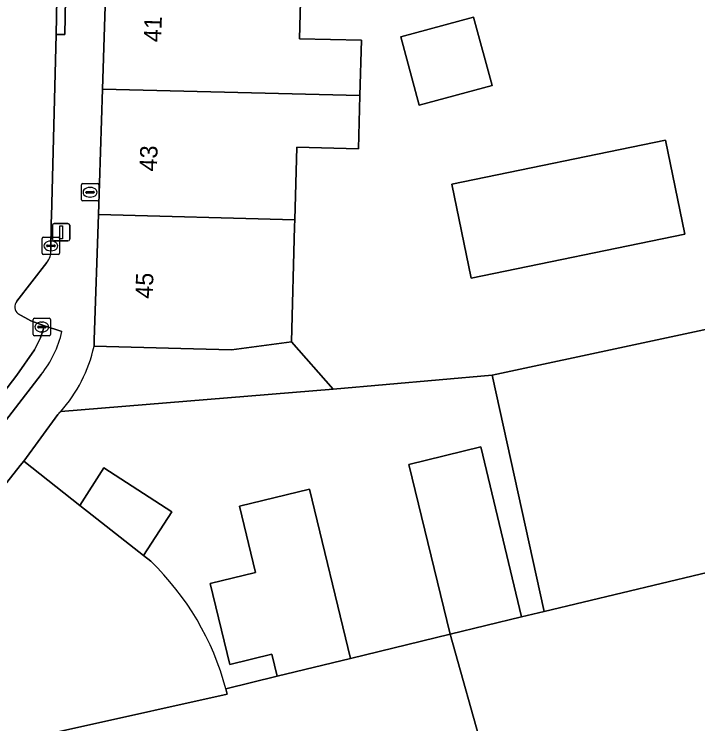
# Model space of a CAD drawing. Extents: x 162073 to 163043, y 381818 to 382561.
# Drawn here: x 162222.41 to 162261.71, y 382105.89 to 382146.68 of the extents above; entities that cross this region are included whole.
import ezdxf

# ---------------------------------------------------------------- set-up
doc = ezdxf.new("R2010")
doc.units = 0
for name, color, linetype in [('IMGEO_Erf', 7, 'Continuous'), ('IMGEO_Hek', 7, 'Continuous'), ('IMGEO_Kolk', 7, 'Continuous'), ('IMGEO_Lichtmast', 7, 'Continuous'), ('IMGEO_Pand', 7, 'Continuous'), ('IMGEO_Pand_nummerreeks', 7, 'Continuous'), ('IMGEO_Parkeervlak_open', 7, 'Continuous'), ('IMGEO_Rijbaan_lokaal_open', 7, 'Continuous'), ('IMGEO_Voetpad_open', 7, 'Continuous')]:
    doc.layers.add(name, color=color, linetype=linetype)

msp = doc.modelspace()

# ---------------------------------------------------------------- linework, layer by layer
at = {"layer": 'IMGEO_Erf'}
msp.add_lwpolyline([(162238.909, 382148.867), (162238.815, 382145.272), (162242.369, 382145.178), (162242.285, 382142.001), (162242.205, 382138.94), (162238.651, 382139.03), (162238.541, 382134.851), (162238.531, 382134.472), (162238.357, 382127.847), (162240.742, 382125.127), (162249.896, 382125.928), (162266.45, 382129.481), (162264.043, 382140.311), (162272.715, 382142.172), (162270.951, 382151.182)], dxfattribs=at)
for points in [[(162249.888, 382142.587), (162245.698, 382141.445), (162244.626, 382145.374), (162248.817, 382146.517)], [(162259.857, 382139.434), (162260.967, 382134.028), (162248.684, 382131.506), (162247.574, 382136.911)]]:
    msp.add_lwpolyline(points, close=True, dxfattribs=at)
at = {"layer": 'IMGEO_Hek'}
msp.add_lwpolyline([(162249.896, 382125.928), (162240.742, 382125.127), (162238.357, 382127.847)], dxfattribs=at)
at = {"layer": 'IMGEO_Kolk'}
for p, q in [((162226.267, 382136.018), (162226.267, 382136.87)), ((162226.342, 382136.944), (162227.194, 382136.944)), ((162226.755, 382136.724), (162226.78, 382136.724)), ((162227.268, 382136.87), (162227.268, 382136.018)), ((162226.526, 382136.438), (162226.526, 382136.45)), ((162226.964, 382136.401), (162226.566, 382136.401)), ((162226.569, 382136.487), (162226.967, 382136.487)), ((162226.778, 382136.164), (162226.753, 382136.164)), ((162227.01, 382136.45), (162227.01, 382136.438)), ((162227.194, 382135.944), (162226.342, 382135.944)), ((162224.014, 382132.936), (162224.014, 382133.788)), ((162224.089, 382133.862), (162224.941, 382133.862)), ((162225.015, 382133.788), (162225.015, 382132.936)), ((162224.273, 382133.356), (162224.273, 382133.368)), ((162224.711, 382133.319), (162224.313, 382133.319)), ((162224.316, 382133.405), (162224.714, 382133.405)), ((162224.502, 382133.642), (162224.527, 382133.642)), ((162224.757, 382133.368), (162224.757, 382133.356)), ((162224.525, 382133.082), (162224.5, 382133.082)), ((162224.941, 382132.862), (162224.089, 382132.862)), ((162223.497, 382128.274), (162223.497, 382129.126)), ((162223.572, 382129.2), (162224.424, 382129.2)), ((162223.985, 382128.98), (162224.01, 382128.98)), ((162224.498, 382129.126), (162224.498, 382128.274)), ((162223.756, 382128.694), (162223.756, 382128.706)), ((162224.194, 382128.657), (162223.796, 382128.657)), ((162223.799, 382128.743), (162224.197, 382128.743)), ((162224.008, 382128.42), (162223.983, 382128.42)), ((162224.24, 382128.706), (162224.24, 382128.694)), ((162224.424, 382128.2), (162223.572, 382128.2))]:
    msp.add_line(p, q, dxfattribs=at)
for points in [[(162226.267, 382136.018), (162226.267, 382136.87)], [(162226.342, 382136.944), (162227.194, 382136.944)], [(162227.268, 382136.87), (162227.268, 382136.018)], [(162227.194, 382135.944), (162226.342, 382135.944)], [(162224.014, 382132.936), (162224.014, 382133.788)], [(162224.089, 382133.862), (162224.941, 382133.862)], [(162225.015, 382133.788), (162225.015, 382132.936)], [(162224.941, 382132.862), (162224.089, 382132.862)], [(162223.497, 382128.274), (162223.497, 382129.126)], [(162223.572, 382129.2), (162224.424, 382129.2)], [(162224.498, 382129.126), (162224.498, 382128.274)], [(162224.424, 382128.2), (162223.572, 382128.2)]]:
    msp.add_lwpolyline(points, dxfattribs=at)
for centre, radius, start, end in [((162226.344, 382136.868), 0.0765, 91.552, 178.448), ((162226.344, 382136.868), 0.0765, 91.552, 178.448), ((162227.192, 382136.868), 0.0765, 1.552, 88.448), ((162227.192, 382136.868), 0.0765, 1.552, 88.448), ((162226.566, 382136.447), 0.0403, 85.8775, 175.7526), ((162226.563, 382136.437), 0.0366, 178.938, 274.7102), ((162226.967, 382136.444), 0.043, 264.8664, 352.4533), ((162226.971, 382136.449), 0.0386, 1.7309, 96.639), ((162226.344, 382136.02), 0.0765, 181.552, 268.448), ((162226.344, 382136.02), 0.0765, 181.552, 268.448), ((162227.192, 382136.02), 0.0765, 271.552, 358.448), ((162227.192, 382136.02), 0.0765, 271.552, 358.448), ((162224.091, 382133.786), 0.0765, 91.552, 178.448), ((162224.091, 382133.786), 0.0765, 91.552, 178.448), ((162224.939, 382133.786), 0.0765, 1.552, 88.448), ((162224.939, 382133.786), 0.0765, 1.552, 88.448), ((162224.313, 382133.365), 0.0403, 85.8775, 175.7526), ((162224.31, 382133.355), 0.0366, 178.938, 274.7102), ((162224.714, 382133.362), 0.043, 264.8664, 352.4533), ((162224.718, 382133.367), 0.0386, 1.7309, 96.639), ((162224.091, 382132.938), 0.0765, 181.552, 268.448), ((162224.091, 382132.938), 0.0765, 181.552, 268.448), ((162224.939, 382132.938), 0.0765, 271.552, 358.448), ((162224.939, 382132.938), 0.0765, 271.552, 358.448), ((162223.574, 382129.124), 0.0765, 91.552, 178.448), ((162223.574, 382129.124), 0.0765, 91.552, 178.448), ((162224.422, 382129.124), 0.0765, 1.552, 88.448), ((162224.422, 382129.124), 0.0765, 1.552, 88.448), ((162223.796, 382128.703), 0.0403, 85.8775, 175.7526), ((162223.793, 382128.693), 0.0366, 178.938, 274.7102), ((162224.197, 382128.7), 0.043, 264.8664, 352.4533), ((162224.201, 382128.705), 0.0386, 1.7309, 96.639), ((162223.574, 382128.276), 0.0765, 181.552, 268.448), ((162223.574, 382128.276), 0.0765, 181.552, 268.448), ((162224.422, 382128.276), 0.0765, 271.552, 358.448), ((162224.422, 382128.276), 0.0765, 271.552, 358.448)]:
    msp.add_arc(centre, radius, start, end, dxfattribs=at)
for centre, major_axis, ratio, start_param, end_param in [((162226.754, 382136.444), (-0.387, 0.002), 0.722429, 4.712389, 7.853982), ((162226.779, 382136.444), (-0.39, 0.002), 0.717154, 1.570796, 4.712389), ((162224.501, 382133.362), (-0.387, 0.002), 0.722429, 4.712389, 7.853982), ((162224.526, 382133.362), (-0.39, 0.002), 0.717154, 1.570796, 4.712389), ((162223.984, 382128.7), (-0.387, 0.002), 0.722429, 4.712389, 7.853982), ((162224.009, 382128.7), (-0.39, 0.002), 0.717154, 1.570796, 4.712389)]:
    msp.add_ellipse(centre, major_axis=major_axis, ratio=ratio, start_param=start_param, end_param=end_param, dxfattribs=at)
at = {"layer": 'IMGEO_Lichtmast'}
for p, q in [((162224.606, 382133.749), (162224.606, 382134.549)), ((162224.606, 382134.549), (162224.606, 382133.749)), ((162224.706, 382134.649), (162225.496, 382134.649)), ((162225.496, 382134.649), (162224.706, 382134.649)), ((162225.596, 382134.549), (162225.596, 382133.749)), ((162225.596, 382133.749), (162225.596, 382134.549)), ((162225.496, 382133.649), (162224.706, 382133.649)), ((162224.706, 382133.649), (162225.496, 382133.649))]:
    msp.add_line(p, q, dxfattribs=at)
msp.add_lwpolyline([(162225.026, 382134.524), (162225.176, 382134.524), (162225.176, 382133.774), (162225.026, 382133.774), (162225.026, 382134.524)], dxfattribs=at)
for centre, start, end in [((162224.706, 382134.549), 90, 180), ((162224.706, 382134.549), 90, 180), ((162225.496, 382134.549), 0, 90), ((162225.496, 382134.549), 360, 90), ((162224.706, 382133.749), 180, 270), ((162224.706, 382133.749), 180, 270), ((162225.496, 382133.749), 270, 0), ((162225.496, 382133.749), 270, 0)]:
    msp.add_arc(centre, 0.1, start, end, dxfattribs=at)
at = {"layer": 'IMGEO_Pand'}
for points in [[(162238.909, 382148.867), (162238.919, 382149.247), (162235.199, 382149.351), (162227.718, 382149.559), (162227.482, 382142.373), (162242.285, 382142.001), (162242.369, 382145.178), (162238.815, 382145.272)], [(162244.626, 382145.374), (162245.698, 382141.445), (162249.888, 382142.587), (162248.817, 382146.517)], [(162227.245, 382135.171), (162238.541, 382134.851), (162238.651, 382139.03), (162242.205, 382138.94), (162242.285, 382142.001), (162227.482, 382142.373)], [(162259.857, 382139.434), (162247.574, 382136.911), (162248.684, 382131.506), (162260.967, 382134.028)], [(162238.531, 382134.472), (162238.541, 382134.851), (162227.245, 382135.171), (162227.008, 382127.961), (162226.996, 382127.589), (162231.995, 382127.458), (162234.894, 382127.382), (162238.357, 382127.847)], [(162266.45, 382129.481), (162249.896, 382125.928), (162252.869, 382112.342), (162270.814, 382116.639), (162285.743, 382120.214), (162286.151, 382133.858)], [(162277.125, 382102.489), (162273.811, 382109.919), (162270.814, 382116.639), (162252.869, 382112.342), (162251.579, 382112.033), (162247.469, 382111.049), (162251.349, 382097.252), (162247.365, 382094.399), (162240.231, 382085.231), (162243.466, 382082.713), (162247.205, 382079.804), (162247.395, 382079.656), (162247.559, 382079.529), (162258.159, 382087.795), (162257.93, 382087.985)]]:
    msp.add_lwpolyline(points, close=True, dxfattribs=at)
msp.add_lwpolyline([(162230.255, 382115.232), (162229.842, 382115.558), (162226.88, 382117.891), (162226.174, 382118.447), (162222.952, 382120.984), (162222.754, 382120.733), (162212.028, 382107.113), (162216.468, 382103.337), (162218.874, 382106.407), (162221.161, 382104.607), (162226.044, 382105.686), (162234.656, 382107.59), (162234.577, 382107.901)], dxfattribs=at)
msp.add_arc((162219.291, 382103.829), 15.819, 14.9177, 46.1254, dxfattribs=at)
at = {"layer": 'IMGEO_Parkeervlak_open'}
for points in [[(162247.469, 382111.049), (162251.579, 382112.033), (162249.239, 382121.806), (162245.09, 382120.793)], [(162226.174, 382118.447), (162226.88, 382117.891), (162229.842, 382115.558), (162231.473, 382118.081), (162227.569, 382120.605)], [(162237.531, 382108.622), (162241.75, 382109.653), (162239.375, 382119.38), (162235.354, 382118.399), (162236.283, 382114.594), (162233.665, 382113.955), (162234.802, 382109.299), (162237.221, 382109.89)]]:
    msp.add_lwpolyline(points, close=True, dxfattribs=at)
at = {"layer": 'IMGEO_Rijbaan_lokaal_open'}
for points in [[(162224.511, 382133.117), (162224.54, 382134.723), (162224.549, 382135.054), (162224.817, 382145.516), (162224.918, 382150.646), (162225.018, 382155.973), (162225.055, 382156.685), (162225.204, 382171.743), (162225.206, 382173.655), (162219.238, 382173.648), (162219.252, 382171.015), (162219.208, 382165.258), (162219.163, 382160.354), (162218.729, 382139.232), (162218.618, 382135.303), (162218.535, 382133.48), (162218.523, 382133.217)], [(162222.559, 382130.179), (162224.285, 382132.416)], [(162214.639, 382115.486), (162218.226, 382120.357), (162219.561, 382122.034), (162222.557, 382125.939), (162223.572, 382127.387), (162223.916, 382128.078), (162224.144, 382128.773), (162223.363, 382129.047), (162222.639, 382129.465)], [(162251.579, 382112.033), (162252.869, 382112.342), (162249.896, 382125.928), (162240.742, 382125.127), (162225.079, 382123.843)], [(162224.917, 382123.666), (162222.952, 382120.984), (162226.174, 382118.447), (162227.569, 382120.605), (162231.473, 382118.081), (162229.842, 382115.558), (162230.255, 382115.232)], [(162234.577, 382107.901), (162237.531, 382108.622), (162237.221, 382109.89), (162234.802, 382109.299), (162233.665, 382113.955), (162236.283, 382114.594), (162235.354, 382118.399), (162239.375, 382119.38), (162241.75, 382109.653), (162247.469, 382111.049), (162245.09, 382120.793), (162249.239, 382121.806), (162251.579, 382112.033)]]:
    msp.add_lwpolyline(points, dxfattribs=at)
msp.add_lwpolyline([(162234.738, 382104.225), (162241.051, 382099.312), (162247.365, 382094.399), (162251.349, 382097.252), (162247.469, 382111.049), (162241.75, 382109.653), (162237.531, 382108.622), (162234.577, 382107.901), (162234.656, 382107.59), (162226.044, 382105.686), (162221.161, 382104.607), (162218.874, 382106.407), (162216.468, 382103.337), (162222.369, 382098.932), (162225.943, 382101.361), (162229.639, 382103.16), (162232.299, 382101.091)], close=True, dxfattribs=at)
for centre, radius, start, end in [((162223.527, 382133.047), 0.986, 320.2108, 4.0509), ((162222.939, 382129.86), 0.496, 140.0001, 232.7859), ((162220.061, 382128.273), 6.693, 316.5065, 318.5606), ((162219.291, 382103.829), 15.819, 14.9177, 46.1254)]:
    msp.add_arc(centre, radius, start, end, dxfattribs=at)
at = {"layer": 'IMGEO_Voetpad_open'}
for points in [[(162231.517, 382162.075), (162230.814, 382164.492), (162225.628, 382164.21), (162225.554, 382156.681), (162225.055, 382156.685), (162225.018, 382155.973), (162224.918, 382150.646), (162225.417, 382150.637), (162225.316, 382145.507), (162224.817, 382145.516), (162224.549, 382135.054), (162224.54, 382134.723), (162224.511, 382133.117)], [(162226.996, 382127.589), (162227.008, 382127.961), (162227.245, 382135.171), (162227.482, 382142.373), (162227.718, 382149.559), (162227.958, 382156.861), (162231.517, 382162.075)], [(162224.285, 382132.416), (162222.559, 382130.179)], [(162222.639, 382129.465), (162223.363, 382129.047), (162224.144, 382128.773), (162225.154, 382128.434)], [(162225.154, 382128.434), (162224.144, 382128.773), (162223.916, 382128.078), (162223.572, 382127.387), (162222.557, 382125.939), (162219.561, 382122.034), (162220.408, 382121.399), (162223.957, 382125.973)], [(162225.079, 382123.843), (162240.742, 382125.127), (162238.357, 382127.847)], [(162238.357, 382127.847), (162234.894, 382127.382), (162231.995, 382127.458), (162226.996, 382127.589)], [(162223.957, 382125.973), (162220.408, 382121.399), (162219.561, 382122.034), (162218.226, 382120.357), (162214.639, 382115.486), (162210.136, 382109.839), (162212.028, 382107.113), (162222.754, 382120.733), (162222.952, 382120.984), (162224.917, 382123.666)]]:
    msp.add_lwpolyline(points, dxfattribs=at)
msp.add_lwpolyline([(162224.918, 382150.646), (162224.817, 382145.516), (162225.316, 382145.507), (162225.417, 382150.637)], close=True, dxfattribs=at)
for centre, radius, start, end in [((162223.527, 382133.047), 0.986, 320.2108, 4.0509), ((162222.939, 382129.86), 0.496, 140.0001, 232.7859), ((162219.161, 382129.827), 6.153, 321.2135, 346.9111), ((162219.161, 382129.827), 6.153, 321.2135, 346.9111), ((162218.82, 382129.41), 8.377, 318.3522, 347.446), ((162218.82, 382129.41), 8.377, 318.3522, 347.446), ((162220.061, 382128.273), 6.693, 316.5065, 318.5606)]:
    msp.add_arc(centre, radius, start, end, dxfattribs=at)

# ---------------------------------------------------------------- texts
at = {"layer": 'IMGEO_Pand_nummerreeks'}
for s, rotation, p in [('41', 88.1152, (162230.852, 382145.064)), ('43', 88.1177, (162230.608, 382137.632)), ('45', 88.1152, (162230.367, 382130.315))]:
    msp.add_text(s, height=1, rotation=rotation, dxfattribs=at).set_placement(p)

doc.saveas('drawing.dxf')
